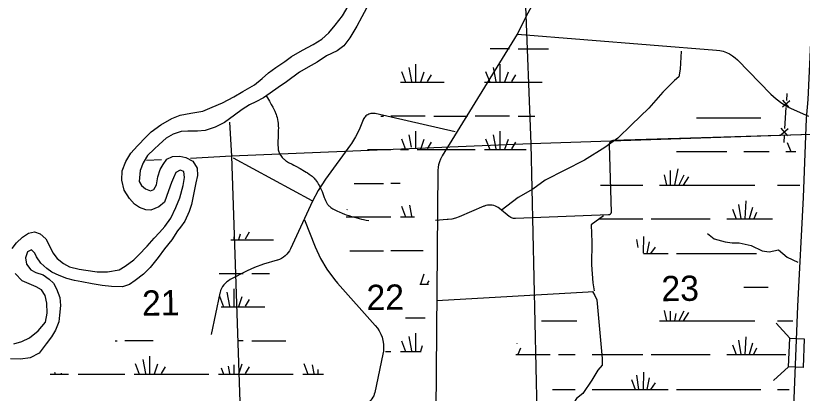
# Model space of a CAD drawing. Extents: x 2480962 to 2688785, y 277103 to 599240.
# Drawn here: x 2527204 to 2541214, y 570743 to 577474 of the extents above; entities that cross this region are included whole.
import ezdxf

# ---------------------------------------------------------------- set-up
doc = ezdxf.new("R2010")
doc.units = 0
for name, color, linetype in [('Bridges', 7, 'Continuous'), ('Lakes and Ponds', 7, 'Continuous'), ('Narrow River Creek and Branch and Slough', 7, 'Continuous'), ('Section Lines', 7, 'Continuous'), ('Section Numbers', 7, 'Continuous'), ('Swamps', 7, 'Continuous'), ('Uninventoried Roads and Features', 7, 'Continuous'), ('US Routes Highway Center Lines', 7, 'Continuous')]:
    doc.layers.add(name, color=color, linetype=linetype)

msp = doc.modelspace()

# ---------------------------------------------------------------- linework, layer by layer
at = {"layer": 'Bridges'}
for p, q in [((2540995.077, 571723.585), (2540750.848, 571990.838)), ((2540972.052, 571212.103), (2540704.798, 570967.874))]:
    msp.add_line(p, q, dxfattribs=at)
msp.add_lwpolyline([(2541250.818, 571712.072), (2541227.793, 571200.59), (2540972.052, 571212.103), (2540995.077, 571723.585)], close=True, dxfattribs=at)
at = {"layer": 'Lakes and Ponds'}
for points in [[(2527139.71, 573321.63), (2527217.84, 573427.151), (2527324.111, 573523.135), (2527432.791, 573595.119), (2527536.235, 573622.935), (2527636.782, 573586.588), (2527740.219, 573498.199), (2527804.352, 573371.071), (2527864.49, 573243.874), (2527942.092, 573147.028), (2528053.556, 573056.773), (2528162.472, 572998.531), (2528333.082, 572955.37), (2528451.3, 572937.356), (2528655.634, 572908.797), (2528839.542, 572905.934), (2529048.701, 572945.576), (2529153.524, 573009.48), (2529307.435, 573124.31), (2529393.934, 573207.936), (2529545.091, 573366.798), (2529668.553, 573509.158), (2529763.497, 573612.044), (2529858.878, 573714.771), (2529968.252, 573862.9), (2530058.923, 574052.785), (2530125.895, 574226.235), (2530186.048, 574447.652), (2530209.547, 574592.309), (2530195.808, 574694.253), (2530131.36, 574723.204), (2530056.231, 574675.837), (2530011.894, 574580.912), (2529981.302, 574500.248), (2529923.908, 574351.003), (2529891.627, 574252.279), (2529851.423, 574149.41), (2529752.938, 574065.58), (2529612.015, 574009.073), (2529520.01, 574013.509), (2529407.338, 574057.663), (2529322.397, 574116.315), (2529228.777, 574214.89), (2529138.26, 574365.609), (2529095.313, 574539.181), (2529098.456, 574705.529), (2529165.496, 574874.973), (2529254.891, 575022.76), (2529370.568, 575152.966), (2529529.716, 575311.964), (2529614.045, 575405.57), (2529787.832, 575526.752), (2529985.696, 575642.336), (2530132.612, 575698.946), (2530323.859, 575734.275), (2530539.081, 575770.014), (2530701.67, 575844.924), (2530886.202, 575922.212), (2531086.27, 576025.812), (2531248.517, 576120.751), (2531456.301, 576240.512), (2531596.262, 576353.101), (2531708.424, 576455.197), (2531836.637, 576553.561), (2531994.681, 576660.449), (2532119.07, 576748.73), (2532315.006, 576860.273), (2532503.156, 576959.662), (2532659.374, 577056.502), (2532783.385, 577166.814), (2532894.894, 577306.967), (2533022.008, 577469.424), (2533126.94, 577643.524)], [(2533453.281, 577609.038), (2533370.017, 577453.341), (2533280.966, 577285.524), (2533152.61, 577078.967), (2533047.163, 576934.911), (2532928.733, 576848.737), (2532742.444, 576757.394), (2532576.512, 576644.36), (2532414.127, 576557.432), (2532261.836, 576464.667), (2532024.942, 576294.32), (2531880.78, 576193.68), (2531734.655, 576091.003), (2531618.084, 576012.874), (2531479.436, 575940.378), (2531366.518, 575882.347), (2531236.032, 575799.973), (2531101.825, 575701.506), (2530924.18, 575572.244), (2530757.767, 575487.251), (2530578.919, 575428.092), (2530443.234, 575415.752), (2530267.352, 575416.749), (2530153.61, 575406.789), (2530010.518, 575360.263), (2529883.822, 575289.975), (2529757.881, 575175.622), (2529667.353, 575093.931), (2529551.368, 574981.752), (2529473.685, 574850.194), (2529418.082, 574713.001), (2529401.471, 574516.371), (2529442.664, 574444.949), (2529513.62, 574386.057), (2529602.146, 574351.508), (2529665.666, 574376.637), (2529710.175, 574461.548), (2529735.74, 574602.233), (2529777.461, 574733.176), (2529829.858, 574824.231), (2529894.208, 574917.495), (2529999.305, 574965.375), (2530129.099, 574971.603), (2530233.435, 574947.342), (2530356.474, 574881.328), (2530436.521, 574758.479), (2530440.786, 574626.319), (2530415.117, 574491.643), (2530381.594, 574348.818), (2530335.769, 574107.61), (2530295.978, 573980.707), (2530218.915, 573813.095), (2530138.856, 573703.534), (2530086.047, 573636.514), (2529986.8, 573480.543), (2529855.656, 573320.02), (2529740.426, 573163.777), (2529601.634, 572983.087)], [(2529601.634, 572983.087), (2529481.687, 572868.837), (2529333.804, 572752.105), (2529231.116, 572680.225), (2529103.904, 572639.98), (2528911.936, 572646.713), (2528741.806, 572661.834), (2528563.377, 572694.844), (2528380.917, 572729.789), (2528248.576, 572755.574), (2528116.064, 572791.373), (2527977.317, 572841.092), (2527846.354, 572902.963), (2527755.351, 572965.518), (2527653.739, 573063.956), (2527575.896, 573174.822), (2527544.828, 573238.403), (2527483.862, 573297.466), (2527412.521, 573262.185), (2527380.379, 573155.448), (2527394.289, 573043.488), (2527473.958, 572942.671), (2527564.653, 572898.142), (2527691.31, 572854.229), (2527802.568, 572775.991), (2527877.76, 572703.148), (2527933.387, 572605.927), (2527988.045, 572448.582), (2528004.469, 572306.613), (2527983.38, 572137.955), (2527971.49, 572015.537), (2527912.063, 571868.261), (2527842.167, 571748.857), (2527748.399, 571623.033), (2527621.318, 571458.573), (2527462.931, 571371.714), (2527287.46, 571348.676), (2527111.475, 571355.682)], [(2527168.807, 571625.137), (2527312.036, 571663.652), (2527450.719, 571734.145), (2527606.491, 571857.022), (2527735.774, 572009.499), (2527765.027, 572168.279), (2527759.972, 572346.506), (2527727.565, 572488.203), (2527661.949, 572585.253), (2527571.117, 572637.794), (2527444.289, 572691.722), (2527319.389, 572749.692), (2527193.288, 572877.763)]]:
    msp.add_lwpolyline(points, dxfattribs=at)
at = {"layer": 'Narrow River Creek and Branch and Slough'}
msp.add_lwpolyline([(2531667.068, 576045.704), (2531689.807, 576007.074), (2531722.995, 575948.662), (2531755.788, 575890.002), (2531782.297, 575842.544), (2531808.473, 575794.818), (2531818.626, 575774.863), (2531826.716, 575757.06), (2531833.222, 575741.241), (2531843.415, 575713.066), (2531850.143, 575691.57), (2531858.924, 575658.83), (2531866.329, 575625.608), (2531873.25, 575587.372), (2531877.238, 575558.663), (2531879.486, 575537.107), (2531881.558, 575504.724), (2531881.946, 575472.269), (2531880.888, 575427.328), (2531878.53, 575359.912), (2531876.392, 575292.496), (2531875.505, 575247.563), (2531875.067, 575180.141), (2531876.122, 575112.723), (2531876.776, 575101.547), (2531877.971, 575091.171), (2531879.585, 575081.536), (2531883.84, 575063.717), (2531888.805, 575048.394), (2531894.041, 575035.2), (2531899.265, 575023.821), (2531909.747, 575004.292), (2531918.64, 574989.975), (2531925.841, 574979.428), (2531937.417, 574963.92), (2531949.834, 574948.797), (2531962.419, 574934.727), (2531973.645, 574923.161), (2531983.658, 574913.584), (2532001.68, 574897.979), (2532015.674, 574887.177), (2532026.471, 574879.55), (2532043.202, 574868.823), (2532060.638, 574858.89), (2532126.72, 574824.58), (2532159.771, 574807.565), (2532192.605, 574790.129), (2532269.259, 574748.077), (2532345.679, 574705.5), (2532376.964, 574687.299), (2532399.983, 574673.007), (2532433.867, 574650.39), (2532450.546, 574638.493), (2532467.065, 574626.166), (2532483.566, 574612.76), (2532497.26, 574600.332), (2532508.712, 574588.964), (2532518.352, 574578.666), (2532534.443, 574559.923), (2532545.916, 574545.321), (2532562.291, 574522.664), (2532577.814, 574499.246), (2532598.239, 574465.652), (2532612.543, 574440.125), (2532632.669, 574401.284), (2532651.566, 574361.758), (2532661.129, 574339.716), (2532668.775, 574320.167), (2532681.138, 574285.567), (2532699.251, 574233.405), (2532709.066, 574207.524), (2532719.972, 574181.972), (2532727.351, 574166.475), (2532734.225, 574153.18), (2532740.616, 574141.786), (2532752.784, 574122.485), (2532762.857, 574108.622), (2532771.015, 574098.616), (2532784.323, 574084.305), (2532791.499, 574077.491), (2532799.047, 574070.92), (2532818.747, 574055.427), (2532836.342, 574042.975), (2532852.002, 574032.839), (2532865.902, 574024.494), (2532890.654, 574010.917), (2532909.565, 574001.463), (2532938.458, 573988.198), (2532967.954, 573975.714), (2533021.565, 573953.98), (2533061.795, 573938.261), (2533092.096, 573926.94), (2533137.928, 573910.933), (2533184.431, 573896.361), (2533261.688, 573874.568), (2533319.762, 573859.473), (2533363.476, 573848.96), (2533396.387, 573841.574), (2533446.009, 573831.364), (2533496.007, 573822.279)], dxfattribs=at)
at = {"layer": 'Section Lines'}
for p, q in [((2536169.908, 580549.539), (2536378.259, 575187.385)), ((2531009.771, 575575.993), (2531045.268, 574968.08)), ((2541723.685, 575367.362), (2536378.259, 575187.385)), ((2536378.259, 575187.385), (2531045.268, 574968.08)), ((2536378.259, 575187.385), (2536500.301, 569865.138)), ((2531045.268, 574968.08), (2530319.513, 574930.795)), ((2531045.268, 574968.08), (2531226.479, 569695.283))]:
    msp.add_line(p, q, dxfattribs=at)
at = {"layer": 'Swamps'}
for p, q in [((2534207.108, 576552.595), (2534255.443, 576298.866)), ((2534327.93, 576613.009), (2534327.937, 576286.785)), ((2535707.108, 576552.621), (2535755.443, 576298.891)), ((2535827.93, 576613.034), (2535827.937, 576286.81)), ((2534074.205, 576480.098), (2534146.703, 576286.782)), ((2534472.92, 576468.023), (2534412.513, 576286.786)), ((2534605.826, 576419.696), (2534533.336, 576298.87)), ((2535574.205, 576480.124), (2535646.703, 576286.807)), ((2535972.92, 576468.048), (2535912.513, 576286.812)), ((2536105.826, 576419.721), (2536033.336, 576298.896)), ((2534056.62, 576286.78), (2534656.62, 576286.79)), ((2535556.62, 576286.806), (2536156.62, 576286.816)), ((2533888.386, 575686.771), (2534497.614, 575686.782)), ((2534653.47, 575684.166), (2535253.47, 575684.176)), ((2535388.386, 575686.797), (2535997.614, 575686.807)), ((2535827.956, 575413.022), (2535827.963, 575086.798)), ((2534074.231, 575280.086), (2534146.729, 575086.77)), ((2534472.946, 575268.011), (2534412.539, 575086.774)), ((2535574.231, 575280.112), (2535646.729, 575086.795)), ((2535707.134, 575352.608), (2535755.469, 575098.879)), ((2535972.946, 575268.036), (2535912.539, 575086.799)), ((2534605.852, 575219.684), (2534533.362, 575098.858)), ((2536105.852, 575219.709), (2536033.362, 575098.883)), ((2534656.646, 575086.778), (2535387.502, 575086.79)), ((2535556.646, 575086.793), (2536156.646, 575086.803)), ((2529798.847, 574904.046), (2529533.815, 574890.429)), ((2534074.257, 574080.074), (2534146.755, 573886.757)), ((2533156.672, 573886.741), (2533887.528, 573886.753)), ((2533153.522, 573284.117), (2533753.522, 573284.127)), ((2534472.998, 572867.987), (2534412.591, 572686.75)), ((2531087.005, 572607.175), (2531087.012, 572280.951)), ((2530966.183, 572546.761), (2531014.517, 572293.032)), ((2531231.995, 572462.189), (2531171.588, 572280.952)), ((2531364.901, 572413.862), (2531292.411, 572293.036)), ((2534148.714, 572086.739), (2534497.692, 572086.745)), ((2534328.034, 571812.96), (2534328.041, 571486.736)), ((2531412.545, 571678.332), (2532012.545, 571678.342)), ((2534074.309, 571680.05), (2534146.807, 571486.733)), ((2534207.212, 571752.547), (2534255.547, 571498.817)), ((2529466.209, 571346.725), (2529514.543, 571092.995)), ((2529587.03, 571407.139), (2529587.037, 571080.914)), ((2529333.305, 571274.228), (2529405.803, 571080.911)), ((2529732.021, 571262.153), (2529671.613, 571080.916)), ((2529864.927, 571213.825), (2529792.436, 571093)), ((2531232.021, 571262.177), (2531171.614, 571080.94)), ((2531364.927, 571213.85), (2531292.436, 571093.024)), ((2532333.306, 571274.277), (2532405.804, 571080.961)), ((2528415.72, 571080.895), (2529146.576, 571080.907)), ((2529315.72, 571080.91), (2529915.72, 571080.92)), ((2529915.72, 571080.92), (2530646.577, 571080.932)), ((2530815.721, 571080.935), (2531415.721, 571080.944)), ((2531415.721, 571080.944), (2532146.577, 571080.956))]:
    msp.add_line(p, q, dxfattribs=at)
for points in [[(2535653.924, 576886.813), (2535997.588, 576886.819)], [(2536153.444, 576884.204), (2536691.599, 576884.213)], [(2534656.62, 576286.79), (2534835.659, 576286.793)], [(2536156.62, 576286.816), (2536578.64, 576286.823)], [(2533707.768, 575684.15), (2533753.47, 575684.151)], [(2536153.47, 575684.191), (2536452.133, 575684.196)], [(2539331.653, 575652.69), (2540474.653, 575652.647)], [(2534327.956, 575412.997), (2534327.963, 575098.892)], [(2534207.134, 575352.583), (2534248.961, 575133.02)], [(2540942.412, 575214.712), (2541012.916, 575055.15)], [(2533468.358, 575086.758), (2533887.502, 575086.765)], [(2534056.646, 575086.768), (2534201.276, 575086.77)], [(2534356.018, 575086.773), (2534656.646, 575086.778)], [(2536156.646, 575086.803), (2536297.751, 575086.806)], [(2538975.416, 575055.115), (2539873.416, 575055.13)], [(2540174.166, 575055.135), (2540623.166, 575055.143)], [(2540923.916, 575055.148), (2541012.916, 575055.15)], [(2541012.916, 575055.15), (2541098.166, 575055.151)], [(2538863.923, 574713.672), (2538863.929, 574453.857)], [(2538997.672, 574747.049), (2538938.179, 574453.858)], [(2538756.425, 574639.419), (2538793.429, 574453.856)], [(2539105.175, 574628.3), (2539016.179, 574453.86)], [(2539190.676, 574602.301), (2539094.179, 574453.861)], [(2533232.548, 574484.13), (2533753.496, 574484.139)], [(2533888.412, 574486.759), (2534054.601, 574486.762)], [(2537620.679, 574453.898), (2538374.179, 574453.849)], [(2538670.929, 574453.854), (2538793.429, 574453.856)], [(2538793.429, 574453.856), (2538863.929, 574453.857)], [(2538863.929, 574453.857), (2538938.179, 574453.858)], [(2538938.179, 574453.858), (2539016.179, 574453.86)], [(2539016.179, 574453.86), (2539094.179, 574453.861)], [(2539094.179, 574453.861), (2540370.929, 574453.882)], [(2540771.679, 574453.889), (2541172.429, 574453.896)], [(2540211.185, 574171.814), (2540192.692, 573852.623)], [(2533105.878, 574019.646), (2533100.2, 574010.183)], [(2534217.692, 574097.29), (2534255.495, 573898.841)], [(2539973.688, 574027.058), (2540036.692, 573852.62)], [(2540077.686, 574108.686), (2540122.192, 573852.622)], [(2540329.938, 574056.752), (2540270.692, 573852.624)], [(2533092.075, 573886.74), (2533156.672, 573886.741)], [(2534056.672, 573886.756), (2534305.85, 573886.76)], [(2540396.94, 573963.939), (2540348.692, 573852.625)], [(2537594.692, 573852.642), (2538374.192, 573852.593)], [(2538522.442, 573852.595), (2539572.942, 573852.612)], [(2539873.442, 573852.617), (2540036.692, 573852.62)], [(2540036.692, 573852.62), (2540122.192, 573852.622)], [(2540122.192, 573852.622), (2540192.692, 573852.623)], [(2540192.692, 573852.623), (2540270.692, 573852.624)], [(2540270.692, 573852.624), (2540348.692, 573852.625)], [(2540348.692, 573852.625), (2540682.692, 573852.631)], [(2531203.719, 573577.441), (2531171.562, 573480.964)], [(2531364.875, 573613.873), (2531292.385, 573493.048)], [(2531032.83, 573480.962), (2531415.669, 573480.968)], [(2531086.985, 573532.951), (2531086.986, 573480.962)], [(2531415.669, 573480.968), (2531793.561, 573480.974)], [(2538262.7, 573485.212), (2538284.953, 573344.148)], [(2538385.199, 573537.151), (2538377.705, 573240.211)], [(2538489.201, 573440.652), (2538444.706, 573232.774)], [(2538592.953, 573347.841), (2538511.456, 573232.775)], [(2533888.438, 573286.747), (2534463.76, 573286.757)], [(2538385.206, 573232.773), (2538444.706, 573232.774)], [(2538444.706, 573232.774), (2538511.456, 573232.775)], [(2538511.456, 573232.775), (2538823.206, 573232.78)], [(2538971.706, 573232.783), (2540400.456, 573232.807)], [(2530829.5, 572880.952), (2531256.663, 572880.959)], [(2531412.519, 572878.344), (2531722.996, 572878.349)], [(2534563.904, 572749.653), (2534533.414, 572698.834)], [(2534399.955, 572686.749), (2534558.419, 572686.752)], [(2540174.219, 572635.234), (2540604.719, 572635.241)], [(2530833.28, 572474.264), (2530905.778, 572280.948)], [(2530862.509, 572280.947), (2531415.695, 572280.956)], [(2531415.695, 572280.956), (2531639.859, 572280.96)], [(2538756.478, 572219.582), (2538793.482, 572034.017)], [(2538863.978, 572203.987), (2538863.982, 572034.018)], [(2539105.228, 572208.462), (2539016.232, 572034.021)], [(2539190.729, 572182.463), (2539094.232, 572034.022)], [(2536570.232, 572033.981), (2537201.232, 572033.991)], [(2538670.982, 572034.015), (2538793.482, 572034.017)], [(2538793.482, 572034.017), (2538863.982, 572034.018)], [(2538863.982, 572034.018), (2538938.232, 572034.02)], [(2538964.451, 572163.232), (2538938.232, 572034.02)], [(2538938.232, 572034.02), (2539016.232, 572034.021)], [(2539016.232, 572034.021), (2539094.232, 572034.022)], [(2539094.232, 572034.022), (2540370.732, 572033.981)], [(2540771.732, 572033.988), (2541046.232, 572033.992)], [(2528976.722, 571678.292), (2529012.545, 571678.293)], [(2529147.461, 571680.913), (2529655.047, 571680.921)], [(2531165.233, 571680.946), (2531256.689, 571680.948)], [(2536128.74, 571636.907), (2536128.74, 571633.157)], [(2540077.739, 571688.848), (2540122.245, 571432.721)], [(2540211.238, 571751.912), (2540192.745, 571432.722)], [(2540329.991, 571636.851), (2540270.745, 571432.723)], [(2533793.052, 571486.727), (2533887.58, 571486.729)], [(2534056.724, 571486.732), (2534424.611, 571486.738)], [(2534446.614, 571588.735), (2534412.617, 571486.738)], [(2536195.492, 571544.094), (2536147.245, 571432.717)], [(2539973.741, 571607.157), (2540036.745, 571432.719)], [(2540396.743, 571544.101), (2540348.495, 571432.724)], [(2536110.245, 571432.717), (2536147.245, 571432.717)], [(2536147.245, 571432.717), (2536722.495, 571432.727)], [(2536870.995, 571432.729), (2537171.495, 571432.734)], [(2537472.245, 571432.739), (2538373.995, 571432.754)], [(2538522.495, 571432.756), (2539572.995, 571432.774)], [(2539873.495, 571432.779), (2540036.745, 571432.719)], [(2540036.745, 571432.719), (2540122.245, 571432.721)], [(2540122.245, 571432.721), (2540192.745, 571432.722)], [(2540192.745, 571432.722), (2540270.745, 571432.723)], [(2540270.745, 571432.723), (2540348.495, 571432.724)], [(2540348.495, 571432.724), (2540923.745, 571432.734)], [(2530863.192, 571194.56), (2530905.804, 571080.936)], [(2530989.471, 571224.639), (2531014.543, 571093.02)], [(2531087.034, 571247.877), (2531087.038, 571080.939)], [(2532484.785, 571249.256), (2532514.544, 571093.044)], [(2527815.72, 571080.885), (2528146.134, 571080.891)], [(2527892.03, 571117.612), (2527905.803, 571080.887)], [(2528013.185, 571100.104), (2528014.543, 571092.971)], [(2528087.037, 571089.431), (2528087.037, 571080.89)], [(2528317.401, 571080.894), (2528415.72, 571080.895)], [(2532315.721, 571080.959), (2532687.428, 571080.965)], [(2532587.036, 571164.338), (2532587.038, 571080.964)], [(2532675.042, 571091.251), (2532671.614, 571080.965)], [(2538262.753, 571065.311), (2538299.758, 570812.934)], [(2538385.252, 571117.251), (2538377.758, 570812.935)], [(2538173.755, 570987.371), (2538236.758, 570812.933)], [(2538489.254, 571020.751), (2538444.508, 570812.937)], [(2538593.006, 570928.002), (2538511.508, 570812.938)], [(2536767.008, 570812.909), (2537171.508, 570812.916)], [(2537472.258, 570812.921), (2538236.758, 570812.933)], [(2538236.758, 570812.933), (2538299.758, 570812.934)], [(2538299.758, 570812.934), (2538377.758, 570812.935)], [(2538377.758, 570812.935), (2538444.508, 570812.937)], [(2538444.508, 570812.937), (2538511.508, 570812.938)], [(2538511.508, 570812.938), (2538823.258, 570812.943)], [(2538971.758, 570812.945), (2540474.759, 570812.907)], [(2540771.759, 570812.911), (2540979.509, 570812.915)]]:
    msp.add_lwpolyline(points, dxfattribs=at)
at = {"layer": 'Uninventoried Roads and Features'}
for p, q in [((2536142.795, 577144.807), (2536294.644, 577460.893)), ((2534804.806, 574977.485), (2536142.795, 577144.807)), ((2536142.795, 577144.807), (2539685.862, 576861.428)), ((2540059.119, 576686.372), (2540656.567, 576074.579)), ((2540993.098, 575958.777), (2540860.821, 575841.505)), ((2540985.595, 575834.002), (2540868.323, 575966.279)), ((2540938.213, 576087.303), (2540930.71, 575962.528)), ((2540923.208, 575837.753), (2540900.701, 575463.429)), ((2541019.183, 575820.935), (2541327.838, 575681.802)), ((2535029.419, 575404.023), (2533609.438, 575728.208)), ((2533392.939, 575616.961), (2533319.567, 575441.971)), ((2540963.088, 575459.678), (2540830.811, 575342.405)), ((2540955.586, 575334.903), (2540838.313, 575467.18)), ((2541201.81, 575349.792), (2537841.777, 575246.447)), ((2540893.198, 575338.654), (2540885.696, 575213.879)), ((2533167.702, 575172.331), (2532724.263, 574562.667)), ((2537775.051, 575174.392), (2537808.746, 573972.173)), ((2531074.361, 574938.181), (2532479.052, 574181.887)), ((2534677.847, 568194.75), (2534729.948, 574717.682)), ((2532492.056, 574168.003), (2532097.178, 573317.771)), ((2535542.31, 574075.795), (2535103.95, 573888.791)), ((2535992.899, 573895.773), (2535822.22, 574035.8)), ((2537761.552, 573921.71), (2536107.353, 573857.326)), ((2532350.585, 573836.532), (2532540.443, 573352.531)), ((2534890.386, 573838.128), (2534683.902, 573825.183)), ((2531861.877, 573115.105), (2531616.865, 573043.048)), ((2531328.978, 572927.107), (2531024.236, 572768.579)), ((2532936.655, 572707.082), (2533607.321, 571953.531)), ((2530839.677, 572525.593), (2530684.104, 571788.676)), ((2533743.744, 571439.277), (2533599.121, 570756.211))]:
    msp.add_line(p, q, dxfattribs=at)
for points in [[(2536294.644, 577460.893), (2536474.551, 577790.047), (2536687.878, 578098.59), (2536723.979, 578144.588)], [(2539058.009, 576839.466), (2539038.629, 576518.749), (2539015.885, 576387.123), (2538939.959, 576316.372), (2538731.337, 576112.159), (2538479.788, 575826.166), (2538170.608, 575525.7), (2537927.813, 575290.035), (2537697.283, 575124.059), (2537332.787, 574896.012), (2536636.664, 574544.692), (2536415.746, 574380.805), (2536154.045, 574231.678), (2535848.104, 574003.176)], [(2539685.862, 576861.428), (2539746.783, 576853.329), (2539806.525, 576838.905), (2539864.431, 576818.317), (2539919.868, 576791.788), (2539972.228, 576759.609), (2540020.938, 576722.134), (2540059.119, 576686.372)], [(2540656.567, 576074.579), (2540748.206, 575990.077), (2540848.176, 575915.617), (2540955.38, 575852.015), (2541019.183, 575820.935)], [(2533609.438, 575728.208), (2533589.935, 575731.598), (2533570.184, 575732.93), (2533550.403, 575732.191), (2533530.807, 575729.389), (2533511.611, 575724.553), (2533493.027, 575717.737), (2533475.256, 575709.015), (2533458.494, 575698.485), (2533442.925, 575686.26), (2533428.719, 575672.473), (2533416.032, 575657.278), (2533405.002, 575640.84), (2533395.752, 575623.338), (2533392.939, 575616.961)], [(2533319.567, 575441.971), (2533258.733, 575315.835), (2533185.048, 575196.748), (2533167.702, 575172.331)], [(2537841.777, 575246.447), (2537834.469, 575245.706), (2537827.279, 575244.205), (2537820.286, 575241.96), (2537813.565, 575238.997), (2537807.19, 575235.348), (2537801.233, 575231.051), (2537795.756, 575226.156), (2537790.822, 575220.716), (2537786.483, 575214.789), (2537782.787, 575208.442), (2537779.776, 575201.743), (2537777.481, 575194.765), (2537775.928, 575187.586), (2537775.134, 575180.283), (2537775.051, 575174.392)], [(2534729.948, 574717.682), (2534733.119, 574770.153), (2534741.757, 574822.006), (2534755.767, 574872.672), (2534774.997, 574921.594), (2534799.235, 574968.24), (2534804.806, 574977.485)], [(2532724.263, 574562.667), (2532589.42, 574355.269), (2532492.056, 574168.003)], [(2535822.22, 574035.8), (2535799.24, 574052.722), (2535774.616, 574067.148), (2535748.619, 574078.922), (2535721.535, 574087.914), (2535693.659, 574094.025), (2535665.297, 574097.19), (2535636.759, 574097.371), (2535608.358, 574094.57), (2535580.406, 574088.814), (2535553.209, 574080.169), (2535542.31, 574075.795)], [(2535103.95, 573888.791), (2535040.301, 573865.495), (2534974.564, 573848.98), (2534907.461, 573839.426), (2534890.386, 573838.128)], [(2536107.353, 573857.326), (2536089.558, 573857.565), (2536071.885, 573859.663), (2536054.529, 573863.598), (2536037.679, 573869.325), (2536021.518, 573876.782), (2536006.227, 573885.886), (2535992.899, 573895.773)], [(2537676.097, 573908.333), (2537453.621, 573743.84), (2537468.757, 573435.279), (2537458.535, 573033.651), (2537483.523, 572713.675), (2537505.421, 572567.354)], [(2537808.746, 573972.173), (2537808.621, 573967.033), (2537807.96, 573961.934), (2537806.769, 573956.932), (2537805.061, 573952.082), (2537802.856, 573947.437), (2537800.177, 573943.048), (2537797.055, 573938.962), (2537793.522, 573935.226), (2537789.618, 573931.88), (2537785.386, 573928.96), (2537780.872, 573926.497), (2537776.125, 573924.521), (2537771.197, 573923.051), (2537766.143, 573922.105), (2537761.552, 573921.71)], [(2539528.685, 573593.205), (2539644.282, 573494.772), (2539838.18, 573442.037), (2539967.767, 573424.9), (2540093.153, 573426.995), (2540306.342, 573374.583), (2540497.102, 573281.264), (2540624.795, 573262.165), (2540790.073, 573299.667), (2540946.728, 573171.037), (2541137.819, 573080.225)], [(2532097.178, 573317.771), (2532078.726, 573282.937), (2532056.733, 573250.222), (2532031.442, 573219.987), (2532003.127, 573192.56), (2531972.102, 573168.243), (2531938.704, 573147.302), (2531903.3, 573129.968), (2531866.28, 573116.429), (2531861.877, 573115.105)], [(2532540.443, 573352.531), (2532633.647, 573147.239), (2532747.8, 572952.813), (2532881.65, 572771.384), (2532936.655, 572707.082)], [(2531616.865, 573043.048), (2531458.376, 572987.271), (2531328.978, 572927.107)], [(2531024.236, 572768.579), (2530992.032, 572749.622), (2530961.985, 572727.401), (2530934.425, 572702.161), (2530909.654, 572674.18), (2530887.945, 572643.761), (2530869.534, 572611.24), (2530854.622, 572576.974), (2530843.375, 572541.335), (2530839.677, 572525.593)], [(2534704.714, 572398.988), (2537401.528, 572550.179), (2537476.657, 572557.223), (2537520.401, 572484.61), (2537554.566, 572407.978), (2537652.224, 571365.433), (2537648.634, 571241.848), (2537571.02, 571157.558), (2537466.221, 570974.38), (2537306.373, 570740.101), (2537194.105, 570651.372), (2537079.592, 570471.893), (2537139.625, 570351.299), (2537242.336, 570217.909), (2537285.482, 569961.929), (2537321.982, 569754.089), (2537236.336, 569578.951), (2537140.358, 569442.243), (2537100.878, 569383.681)], [(2533607.321, 571953.531), (2533645.892, 571905.333), (2533679.214, 571853.368), (2533706.922, 571798.204), (2533728.712, 571740.447), (2533744.345, 571680.728), (2533753.65, 571619.701), (2533756.525, 571558.036), (2533752.939, 571496.41), (2533743.744, 571439.277)], [(2533599.121, 570756.211), (2533591.239, 570726.696), (2533580.313, 570698.169), (2533566.467, 570670.939), (2533549.849, 570645.306), (2533530.643, 570621.55), (2533509.059, 570599.932), (2533485.335, 570580.688), (2533459.728, 570564.031), (2533432.52, 570550.14), (2533404.01, 570539.17), (2533374.509, 570531.241), (2533369.87, 570530.29)]]:
    msp.add_lwpolyline(points, dxfattribs=at)
at = {"layer": 'US Routes Highway Center Lines'}
msp.add_lwpolyline([(2541050.044, 570199.552), (2541136.814, 572292.869), (2541234.43, 574234.34), (2541288.661, 575644.346), (2541321.199, 575980.579), (2541386.277, 577368.893), (2541462.2, 579375.441), (2541527.277, 580752.909), (2541570.662, 581815.837), (2541570.662, 582162.915), (2541548.97, 582238.839), (2541603.201, 582672.687), (2541700.817, 583106.535), (2541874.356, 583540.383), (2542047.895, 583844.077), (2542308.204, 584223.694), (2542731.206, 584592.465), (2543349.44, 585015.467), (2544260.521, 585612.008), (2544878.755, 586013.318), (2546028.452, 586718.321)], dxfattribs=at)

# ---------------------------------------------------------------- texts
at = {"layer": 'Section Numbers'}
for s, p in [('23', (2538707.968, 572383.186)), ('22', (2533454.895, 572225.04)), ('21', (2529456.117, 572125.054))]:
    msp.add_text(s, height=450, rotation=0.8221306, dxfattribs=at).set_placement(p)

doc.saveas('drawing.dxf')
